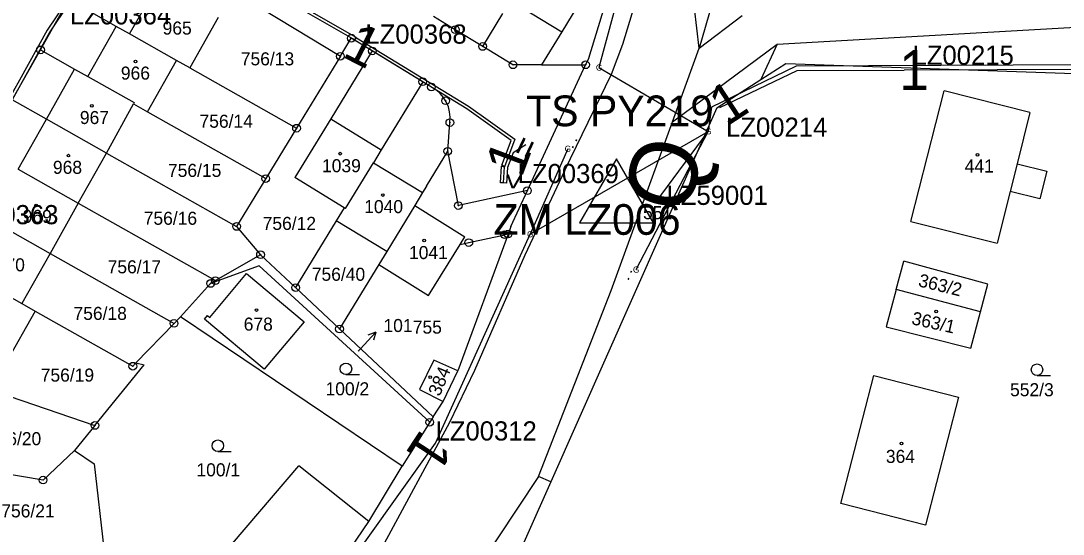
# Model space of a CAD drawing. Extents: x -738131 to -734179, y -1033447 to -1030078.
# Drawn here: x -735941.4 to -735805.6, y -1031900.8 to -1031833.9 of the extents above; entities that cross this region are included whole.
import ezdxf

# ---------------------------------------------------------------- set-up
doc = ezdxf.new("R2010")
doc.units = 0
for name, color, linetype in [('ftf_2010', 7, 'Continuous'), ('ftf_2050', 7, 'Continuous'), ('ftf_2060', 7, 'Continuous'), ('ftf_2080', 7, 'Continuous'), ('ftf_2140', 7, 'Continuous'), ('ftf_2240', 7, 'Continuous'), ('ftf_3010', 7, 'Continuous'), ('ftf_3010_ftf_3010_gtda_3015_gtda_3015_1', 7, 'Continuous'), ('ftf_3130', 7, 'Continuous'), ('ftf_3150', 7, 'Continuous'), ('ftf_3150_ftf_3150_gtda_3155_gtda_3155_1', 7, 'Continuous'), ('ftf_3160', 7, 'Continuous'), ('ftf_3160_ftf_3160_gtda_3165_gtda_3165_1', 7, 'Continuous'), ('ftf_3240', 7, 'Continuous'), ('ftf_3260', 7, 'Continuous'), ('ftf_3260_ftf_3260_gtda_3265_gtda_3265_1', 7, 'Continuous'), ('Vrstva 1', 7, 'Continuous'), ('Vrstva 2', 7, 'Continuous'), ('Vrstva 3', 7, 'Continuous'), ('Vrstva 4', 7, 'Continuous'), ('Vrstva 5', 7, 'Continuous'), ('Vrstva 7', 7, 'Continuous'), ('Vrstva 8', 7, 'Continuous')]:
    doc.layers.add(name, color=color, linetype=linetype)

msp = doc.modelspace()

# ---------------------------------------------------------------- linework, layer by layer
at = {"layer": 'ftf_2010'}
for points in [[(-735920.43, -1031823.61), (-735910.45, -1031828.75), (-735897.8, -1031836.05), (-735897.96, -1031836.52)], [(-735935.48, -1031831.42), (-735938, -1031835.15), (-735941.62, -1031841.67), (-735944.08, -1031846.11), (-735950.17, -1031857.07)], [(-735897.96, -1031836.52), (-735897.69, -1031836.14), (-735883.08, -1031845.08), (-735877.08, -1031849.37), (-735878.39, -1031852.97)], [(-735704.95, -1031871.47), (-735706.47, -1031871.55), (-735713.97, -1031867.28), (-735721.47, -1031863), (-735735.75, -1031856.08), (-735750.03, -1031849.16), (-735751.26, -1031849.34), (-735759.78, -1031845.67), (-735767.94, -1031842.11), (-735768.8, -1031841.74), (-735782.82, -1031840.2), (-735802.7, -1031839.67), (-735840.4, -1031839.84), (-735851.45, -1031845.21), (-735851.86, -1031848.34)], [(-735850.37, -1031845.25), (-735840.28, -1031840.39), (-735826.31, -1031840.35)], [(-735802.06, -1031840.26), (-735814.19, -1031840.32), (-735826.31, -1031840.35)], [(-735878.54, -1031855.07), (-735878.39, -1031852.97)]]:
    msp.add_lwpolyline(points, dxfattribs=at)
at = {"layer": 'ftf_2050'}
for points in [[(-735858.73, -1031812.76), (-735866.1, -1031840.02), (-735851.86, -1031848.34)], [(-735887.41, -1031889), (-735875.07, -1031861.74)], [(-735924.02, -1031947.19), (-735911.03, -1031924.39), (-735900.97, -1031907.97), (-735887.41, -1031889)]]:
    msp.add_lwpolyline(points, dxfattribs=at)
at = {"layer": 'ftf_2060'}
msp.add_lwpolyline([(-735875.63, -1031850.09), (-735877.3, -1031851.14), (-735878, -1031853.05), (-735878.14, -1031855.09), (-735878.54, -1031855.07)], dxfattribs=at)
at = {"layer": 'ftf_2080'}
for points in [[(-735870.17, -1031850.61), (-735875.07, -1031861.74), (-735851.86, -1031848.34)], [(-735861.27, -1031866.36), (-735851.86, -1031848.34)], [(-735858.63, -1031857.55), (-735851.86, -1031848.34)]]:
    msp.add_lwpolyline(points, dxfattribs=at)
at = {"layer": 'ftf_2140'}
msp.add_lwpolyline([(-735878.54, -1031855.07), (-735878.94, -1031855.04), (-735878.78, -1031852.89), (-735878.39, -1031852.97), (-735878.74, -1031852.75), (-735877.56, -1031849.52), (-735883.3, -1031845.41), (-735897.87, -1031836.48), (-735897.96, -1031836.52), (-735897.98, -1031836.42), (-735898.17, -1031836.29), (-735910.64, -1031829.1), (-735920.45, -1031824.08), (-735920.43, -1031823.61), (-735920.55, -1031824.06), (-735923.3, -1031824.43), (-735928.26, -1031825.76), (-735932.43, -1031828.3), (-735935.1, -1031831.59), (-735935.48, -1031831.42), (-735935.16, -1031831.66), (-735937.66, -1031835.36), (-735949.82, -1031857.27)], dxfattribs=at)
at = {"layer": 'ftf_2240'}
msp.add_lwpolyline([(-735868.62, -1031860.25), (-735859.01, -1031860.25), (-735863.81, -1031851.93)], close=True, dxfattribs=at)
at = {"layer": 'Vrstva 1'}
for points in [[(-735862.99, -1031836.99), (-735855.35, -1031811.81)], [(-735846.07, -1031813.33), (-735853.04, -1031837.49)], [(-735860.03, -1031814.47), (-735867.45, -1031838.83)], [(-735866.27, -1031827.66), (-735870.94, -1031835.35)], [(-735913.93, -1031829.94), (-735899.8, -1031838.55)], [(-735929, -1031834.66), (-735935.07, -1031831.23)], [(-735938.87, -1031837.72), (-735936.13, -1031832.86)], [(-735853.04, -1031837.49), (-735853.66, -1031832.28)], [(-735915.72, -1031833.52), (-735919.41, -1031840.08)], [(-735884.82, -1031835.09), (-735887.64, -1031833.37)], [(-735881.24, -1031837.28), (-735878.62, -1031833)], [(-735853.04, -1031837.49), (-735847.44, -1031833.22)], [(-735927.26, -1031835.64), (-735929, -1031834.66)], [(-735921.15, -1031839.1), (-735927.26, -1031835.64)], [(-735881.24, -1031837.28), (-735884.82, -1031835.09)], [(-735870.94, -1031835.35), (-735873.58, -1031839.67)], [(-735842.87, -1031836.97), (-735801.68, -1031834.63)], [(-735899.8, -1031838.55), (-735898.37, -1031836.2)], [(-735895.64, -1031837.86), (-735898.37, -1031836.2)], [(-735864.48, -1031840.9), (-735862.99, -1031836.99)], [(-735856.53, -1031847.11), (-735842.87, -1031836.97)], [(-735842.87, -1031836.97), (-735845.02, -1031841.6)], [(-735942.56, -1031844.25), (-735938.87, -1031837.72)], [(-735938.87, -1031837.72), (-735934.42, -1031840.23)], [(-735895.64, -1031837.86), (-735901.04, -1031846.69)], [(-735889.06, -1031841.87), (-735895.64, -1031837.86)], [(-735877.31, -1031839.67), (-735881.24, -1031837.28)], [(-735856.53, -1031847.11), (-735853.04, -1031837.49)], [(-735924.94, -1031845.79), (-735921.15, -1031839.1)], [(-735919.41, -1031840.08), (-735921.15, -1031839.1)], [(-735899.8, -1031838.55), (-735905.51, -1031847.93)], [(-735873.58, -1031839.67), (-735877.31, -1031839.67)], [(-735875.42, -1031856.07), (-735867.84, -1031839.67)], [(-735873.58, -1031839.67), (-735867.84, -1031839.67)], [(-735867.45, -1031838.83), (-735867.84, -1031839.67)], [(-735845.02, -1031841.6), (-735841.77, -1031839.51)], [(-735841.77, -1031839.51), (-735770.36, -1031841.99)], [(-735934.42, -1031840.23), (-735932.69, -1031841.21)], [(-735919.41, -1031840.08), (-735905.51, -1031847.93)], [(-735869.79, -1031851.88), (-735864.48, -1031840.9)], [(-735932.69, -1031841.21), (-735926.68, -1031844.6)], [(-735889.06, -1031841.87), (-735894.46, -1031850.74)], [(-735889.06, -1031841.87), (-735887.93, -1031842.56)], [(-735850.74, -1031845.28), (-735845.02, -1031841.6)], [(-735825.44, -1031860.11), (-735821.11, -1031843.06)], [(-735809.94, -1031845.88), (-735821.11, -1031843.06)], [(-735938.11, -1031846.76), (-735942.56, -1031844.25)], [(-735930.26, -1031851.19), (-735926.77, -1031844.76)], [(-735926.68, -1031844.6), (-735926.77, -1031844.76)], [(-735926.77, -1031844.76), (-735924.94, -1031845.79)], [(-735924.94, -1031845.79), (-735909.52, -1031854.5)], [(-735850.74, -1031845.28), (-735872.38, -1031894.03)], [(-735809.94, -1031845.88), (-735811.62, -1031852.56)], [(-735930.26, -1031851.19), (-735938.11, -1031846.76)], [(-735901.04, -1031846.69), (-735905.72, -1031854.35)], [(-735885.8, -1031850.93), (-735885.53, -1031847.2)], [(-735864.49, -1031869.08), (-735856.53, -1031847.11)], [(-735905.51, -1031847.93), (-735909.52, -1031854.5)], [(-735933.95, -1031857.72), (-735930.26, -1031851.19)], [(-735930.26, -1031851.19), (-735913.32, -1031860.74)], [(-735894.46, -1031850.74), (-735895.49, -1031852.43)], [(-735888.58, -1031855.49), (-735885.8, -1031850.93)], [(-735884.41, -1031858.02), (-735885.8, -1031850.93)], [(-735875.72, -1031864.43), (-735869.79, -1031851.88)], [(-735941.79, -1031853.29), (-735933.95, -1031857.72)], [(-735899.13, -1031858.4), (-735895.49, -1031852.43)], [(-735811.62, -1031852.56), (-735807.73, -1031853.54)], [(-735909.52, -1031854.5), (-735913.32, -1031860.74)], [(-735899.3, -1031858.3), (-735905.72, -1031854.35)], [(-735807.73, -1031853.54), (-735808.65, -1031857.14)], [(-735888.58, -1031855.49), (-735889.08, -1031856.31)], [(-735889.08, -1031856.31), (-735890.11, -1031858.01)], [(-735875.42, -1031856.07), (-735884.41, -1031858.02)], [(-735877.58, -1031860.74), (-735875.42, -1031856.07)], [(-735812.52, -1031856.17), (-735814.22, -1031862.93)], [(-735808.65, -1031857.14), (-735812.52, -1031856.17)], [(-735933.95, -1031857.72), (-735937.63, -1031864.25)], [(-735933.95, -1031857.72), (-735916.08, -1031867.8)], [(-735899.3, -1031858.3), (-735900.34, -1031860.01)], [(-735899.13, -1031858.4), (-735899.3, -1031858.3)], [(-735890.11, -1031858.01), (-735893.76, -1031863.99)], [(-735945.48, -1031859.82), (-735937.63, -1031864.25)], [(-735900.34, -1031860.01), (-735905.63, -1031868.71)], [(-735893.76, -1031863.99), (-735900.34, -1031860.01)], [(-735825.44, -1031860.11), (-735814.22, -1031862.93)], [(-735913.32, -1031860.74), (-735910.2, -1031864.42)], [(-735877.58, -1031860.74), (-735877.94, -1031861.73)], [(-735877.94, -1031861.73), (-735884.48, -1031879.56)], [(-735883.06, -1031862.84), (-735878.37, -1031861.82)], [(-735877.94, -1031861.73), (-735878.37, -1031861.82)], [(-735893.76, -1031863.99), (-735894.78, -1031865.68)], [(-735888.3, -1031869.74), (-735884.2, -1031863.08)], [(-735884.2, -1031863.08), (-735883.06, -1031862.84)], [(-735937.63, -1031864.25), (-735941.31, -1031870.78)], [(-735937.63, -1031864.25), (-735921.47, -1031873.37)], [(-735910.2, -1031864.42), (-735916.08, -1031867.8)], [(-735910.2, -1031864.42), (-735905.63, -1031868.71)], [(-735882.28, -1031879.47), (-735875.72, -1031864.43)], [(-735827.37, -1031868.95), (-735826.39, -1031865.25)], [(-735815.43, -1031868.25), (-735826.39, -1031865.25)], [(-735916.82, -1031872.61), (-735912.05, -1031866.87)], [(-735910.39, -1031865.85), (-735916.71, -1031868.17)], [(-735912.05, -1031866.87), (-735904.53, -1031873.17)], [(-735888.15, -1031886.26), (-735910.39, -1031865.85)], [(-735894.78, -1031865.68), (-735899.91, -1031874.1)], [(-735894.78, -1031865.68), (-735888.3, -1031869.74)], [(-735947.43, -1031867.33), (-735941.31, -1031870.78)], [(-735916.71, -1031868.17), (-735920.63, -1031872.5)], [(-735916.08, -1031867.8), (-735916.71, -1031868.17)], [(-735816.38, -1031871.85), (-735815.43, -1031868.25)], [(-735905.63, -1031868.71), (-735899.91, -1031874.1)], [(-735873.99, -1031893.34), (-735864.49, -1031869.08)], [(-735827.37, -1031868.95), (-735828.66, -1031873.82)], [(-735816.38, -1031871.85), (-735827.37, -1031868.95)], [(-735941.31, -1031870.78), (-735939.58, -1031871.76)], [(-735939.58, -1031871.76), (-735943.35, -1031878.45)], [(-735939.58, -1031871.76), (-735926.84, -1031878.95)], [(-735817.64, -1031876.6), (-735816.38, -1031871.85)], [(-735921.47, -1031873.37), (-735926.44, -1031878.52)], [(-735920.63, -1031872.5), (-735921.47, -1031873.37)], [(-735891.76, -1031891.97), (-735920.63, -1031872.5)], [(-735917.5, -1031872.81), (-735917.11, -1031872.35)], [(-735909.73, -1031879.35), (-735917.5, -1031872.81)], [(-735917.11, -1031872.35), (-735916.82, -1031872.61)], [(-735904.53, -1031873.17), (-735909.73, -1031879.35)], [(-735899.91, -1031874.1), (-735887.71, -1031885.57)], [(-735828.66, -1031873.82), (-735817.64, -1031876.6)], [(-735931.78, -1031886.68), (-735925.35, -1031878.76)], [(-735926.44, -1031878.52), (-735926.84, -1031878.95)], [(-735926.44, -1031878.52), (-735925.35, -1031878.76)], [(-735887.63, -1031878.17), (-735889.5, -1031882)], [(-735884.48, -1031879.56), (-735887.63, -1031878.17)], [(-735952.53, -1031879.61), (-735931.78, -1031886.68)], [(-735886.42, -1031883.54), (-735884.48, -1031879.56)], [(-735885.54, -1031886.26), (-735882.28, -1031879.47)], [(-735834.58, -1031896.84), (-735830.3, -1031880.17)], [(-735830.3, -1031880.17), (-735819.25, -1031883.01)], [(-735889.5, -1031882), (-735886.42, -1031883.54)], [(-735819.25, -1031883.01), (-735823.54, -1031899.68)], [(-735887.71, -1031885.57), (-735886.42, -1031883.54)], [(-735887.71, -1031885.57), (-735888.15, -1031886.26)], [(-735931.78, -1031886.68), (-735934.43, -1031889.94)], [(-735894.33, -1031902.58), (-735885.54, -1031886.26)], [(-735888.15, -1031886.26), (-735891.76, -1031891.97)], [(-735934.43, -1031889.94), (-735938.53, -1031893.8)], [(-735934.43, -1031889.94), (-735931.86, -1031891.68)], [(-735938.53, -1031893.8), (-735949.06, -1031892.03)], [(-735931.86, -1031891.68), (-735930.64, -1031902.72)], [(-735917.4, -1031906.24), (-735905.22, -1031891.95)], [(-735896.09, -1031899.19), (-735905.22, -1031891.95)], [(-735896.09, -1031899.19), (-735891.76, -1031891.97)], [(-735873.99, -1031893.34), (-735890.14, -1031917.7)], [(-735872.38, -1031894.03), (-735878.36, -1031907.5)], [(-735872.38, -1031894.03), (-735873.99, -1031893.34)], [(-735823.54, -1031899.68), (-735834.58, -1031896.84)], [(-735900.02, -1031905.01), (-735896.09, -1031899.19)]]:
    msp.add_lwpolyline(points, dxfattribs=at)
msp.add_arc((-735890, -1031846.57), 4.51, 351.98, 62.7197, dxfattribs=at)
at = {"layer": 'Vrstva 3'}
for p, q in [((-735899.07, -1031880.05), (-735897.32, -1031880.05)), ((-735809.02, -1031880.16), (-735807.27, -1031880.16)), ((-735915.76, -1031890.07), (-735914.01, -1031890.07))]:
    msp.add_line(p, q, dxfattribs=at)
for centre in [(-735899.07, -1031879.3), (-735809.02, -1031879.41), (-735915.76, -1031889.32)]:
    msp.add_circle(centre, 0.75, dxfattribs=at)
at = {"layer": 'Vrstva 4'}
for points in [[(-735927.26, -1031835.64), (-735923.56, -1031829.1)], [(-735877.44, -1031831.4), (-735870.94, -1031835.35)], [(-735932.69, -1031841.21), (-735929, -1031834.66)], [(-735938.11, -1031846.76), (-735934.42, -1031840.23)], [(-735941.79, -1031853.29), (-735938.11, -1031846.76)], [(-735901.04, -1031846.69), (-735894.46, -1031850.74)], [(-735895.49, -1031852.43), (-735889.08, -1031856.31)], [(-735811.62, -1031852.56), (-735812.52, -1031856.17)], [(-735890.11, -1031858.01), (-735883.57, -1031862.07)], [(-735884.2, -1031863.08), (-735883.57, -1031862.07)]]:
    msp.add_lwpolyline(points, dxfattribs=at)
at = {"layer": 'Vrstva 5'}
for centre in [(-735926.48, -1031839.24), (-735932.17, -1031845.02), (-735935.24, -1031851.51), (-735899.83, -1031851.25), (-735816.78, -1031851.39), (-735894.26, -1031856.64), (-735939.45, -1031858), (-735888.88, -1031862.57), (-735910.74, -1031871.63), (-735822.16, -1031871.81), (-735888.08, -1031880.37), (-735826.67, -1031889.02)]:
    msp.add_circle(centre, 0.175, dxfattribs=at)
at = {"layer": 'Vrstva 7'}
for p, q in [((-735897.2, -1031876.72), (-735895.18, -1031874.5)), ((-735895.18, -1031874.5), (-735896.22, -1031874.91)), ((-735895.18, -1031874.5), (-735895.48, -1031875.58))]:
    msp.add_line(p, q, dxfattribs=at)
msp.add_lwpolyline([(-735897.46, -1031877), (-735897.2, -1031876.72)], dxfattribs=at)
at = {"layer": 'Vrstva 8'}
for centre, radius in [((-735884.82, -1031835.09), 0.5), ((-735884.82, -1031835.09), 0.0303), ((-735898.37, -1031836.2), 0.5), ((-735898.37, -1031836.2), 0.0303), ((-735881.24, -1031837.28), 0.5), ((-735938.87, -1031837.72), 0.5), ((-735938.87, -1031837.72), 0.0303), ((-735899.8, -1031838.55), 0.5), ((-735895.64, -1031837.86), 0.5), ((-735895.64, -1031837.86), 0.0303), ((-735881.24, -1031837.28), 0.0303), ((-735899.8, -1031838.55), 0.0303), ((-735877.31, -1031839.67), 0.5), ((-735877.31, -1031839.67), 0.0303), ((-735867.84, -1031839.67), 0.5), ((-735867.84, -1031839.67), 0.0303), ((-735889.06, -1031841.87), 0.5), ((-735889.06, -1031841.87), 0.0303), ((-735887.93, -1031842.56), 0.5), ((-735887.93, -1031842.56), 0.0303), ((-735886.07, -1031844.35), 0.5), ((-735886.07, -1031844.35), 0.0303), ((-735905.51, -1031847.93), 0.5), ((-735885.53, -1031847.2), 0.5), ((-735885.53, -1031847.2), 0.0303), ((-735905.51, -1031847.93), 0.0303), ((-735885.8, -1031850.93), 0.5), ((-735885.8, -1031850.93), 0.0303), ((-735909.52, -1031854.5), 0.5), ((-735909.52, -1031854.5), 0.0303), ((-735875.42, -1031856.07), 0.5), ((-735875.42, -1031856.07), 0.0303), ((-735884.41, -1031858.02), 0.5), ((-735884.41, -1031858.02), 0.0303), ((-735913.32, -1031860.74), 0.5), ((-735913.32, -1031860.74), 0.0303), ((-735878.37, -1031861.82), 0.5), ((-735877.94, -1031861.73), 0.5), ((-735883.06, -1031862.84), 0.5), ((-735883.06, -1031862.84), 0.0303), ((-735878.37, -1031861.82), 0.0303), ((-735877.94, -1031861.73), 0.0303), ((-735910.2, -1031864.42), 0.5), ((-735910.2, -1031864.42), 0.0303), ((-735916.71, -1031868.17), 0.5), ((-735916.71, -1031868.17), 0.0303), ((-735916.08, -1031867.8), 0.5), ((-735916.08, -1031867.8), 0.0303), ((-735905.63, -1031868.71), 0.5), ((-735905.63, -1031868.71), 0.0303), ((-735921.47, -1031873.37), 0.5), ((-735921.47, -1031873.37), 0.0303), ((-735899.91, -1031874.1), 0.5), ((-735899.91, -1031874.1), 0.0303), ((-735926.84, -1031878.95), 0.5), ((-735926.84, -1031878.95), 0.0303), ((-735888.15, -1031886.26), 0.5), ((-735931.78, -1031886.68), 0.5), ((-735931.78, -1031886.68), 0.0303), ((-735888.15, -1031886.26), 0.0303), ((-735938.53, -1031893.8), 0.5), ((-735938.53, -1031893.8), 0.0303)]:
    msp.add_circle(centre, radius, dxfattribs=at)

# ---------------------------------------------------------------- texts
at = {"layer": 'ftf_3010'}
for rotation, p in [(333.0894, (-735899.72, -1031838.54)), (33.0685, (-735849.5, -1031847.79)), (69.3593, (-735876.19, -1031854.49)), (236.3714, (-735889.22, -1031887.02))]:
    msp.add_text('1', height=5.2, rotation=rotation, dxfattribs=at).set_placement(p)
msp.add_text('1', height=5.2, dxfattribs=at).set_placement((-735826.96, -1031842.95))
at = {"layer": 'ftf_3010_ftf_3010_gtda_3015_gtda_3015_1'}
for s, p in [('LZ00364', (-735935.04, -1031834.4)), ('LZ00368', (-735896.54, -1031836.91)), ('LZ00215', (-735825.24, -1031839.67)), ('LZ00214', (-735849.54, -1031849.05)), ('LZ00369', (-735876.7, -1031855.09)), ('LZ00363', (-735949.73, -1031860.45)), ('LZ00312', (-735887.4, -1031888.64))]:
    msp.add_text(s, height=2.5, dxfattribs=at).set_placement(p)
at = {"layer": 'ftf_3130'}
for rotation, p in [(153.4242, (-735868.74, -1031849.53)), (339.6681, (-735862.57, -1031867.58))]:
    msp.add_text(':', height=1.6, rotation=rotation, dxfattribs=at).set_placement(p)
at = {"layer": 'ftf_3150'}
msp.add_text('>', height=2.7, rotation=264.7509, dxfattribs=at).set_placement((-735878.42, -1031853.72))
at = {"layer": 'ftf_3150_ftf_3150_gtda_3155_gtda_3155_1'}
msp.add_text('ZM LZ006', height=4, dxfattribs=at).set_placement((-735879.84, -1031861.83))
at = {"layer": 'ftf_3160'}
msp.add_text('=', height=3.3, rotation=64.5527, dxfattribs=at).set_placement((-735874.85, -1031852.29))
at = {"layer": 'ftf_3160_ftf_3160_gtda_3165_gtda_3165_1'}
msp.add_text('TS PY219', height=4, dxfattribs=at).set_placement((-735875.6, -1031847.67))
at = {"layer": 'ftf_3240'}
for p in [(-735866.5, -1031840.42), (-735852.26, -1031848.74), (-735870.57, -1031851.01), (-735875.47, -1031862.14), (-735861.67, -1031866.76)]:
    msp.add_text('G', height=0.8, dxfattribs=at).set_placement(p)
at = {"layer": 'ftf_3260'}
msp.add_text('Q', height=8.8, rotation=75.5143, dxfattribs=at).set_placement((-735854.56, -1031859.41))
at = {"layer": 'ftf_3260_ftf_3260_gtda_3265_gtda_3265_1'}
msp.add_text('LZ59001', height=2.5, dxfattribs=at).set_placement((-735857.3, -1031857.93))
at = {"layer": 'Vrstva 2'}
for s, height, p in [('965', 1.7, (-735922.96, -1031835.73)), ('756/13', 1.7, (-735912.77, -1031839.74)), ('966', 1.7, (-735928.4, -1031841.6)), ('967', 1.7, (-735933.74, -1031847.39)), ('756/14', 1.7, (-735918.15, -1031847.87)), ('1039', 1.7, (-735902.19, -1031853.67)), ('968', 1.7, (-735937.25, -1031853.88)), ('756/15', 1.7, (-735922.26, -1031854.28)), ('441', 1.7, (-735818.44, -1031853.71)), ('1040', 1.7, (-735896.69, -1031859)), ('969', 1.7, (-735941.19, -1031860.28)), ('756/16', 1.7, (-735925.42, -1031860.52)), ('551', 1.7, (-735860.36, -1031859.79)), ('756/12', 1.7, (-735909.92, -1031861.19)), ('1041', 1.7, (-735890.85, -1031864.99)), ('970', 1.7, (-735944.7, -1031866.59)), ('756/17', 1.7, (-735930.12, -1031866.85)), ('756/40', 1.7, (-735903.52, -1031867.82)), ('756/18', 1.7, (-735934.57, -1031872.92)), ('678', 1.7, (-735912.39, -1031874.32)), ('755', 1.7, (-735890.36, -1031874.71)), ('101', 0.1, (-735897.53, -1031877)), ('756/19', 1.7, (-735938.84, -1031880.96)), ('100/2', 1.7, (-735901.73, -1031882.75)), ('552/3', 1.7, (-735812.53, -1031882.87)), ('756/20', 1.7, (-735945.73, -1031889.25)), ('364', 1.7, (-735828.71, -1031891.56)), ('100/1', 1.7, (-735918.55, -1031893.31)), ('756/21', 1.7, (-735943.98, -1031898.66))]:
    msp.add_text(s, height=height, dxfattribs=at).set_placement(p)
for s, rotation, p in [('363/2', 346.3465, (-735824.58, -1031868.52)), ('363/1', 347.4745, (-735825.46, -1031873.47)), ('384', 67.4037, (-735886.85, -1031882.97))]:
    msp.add_text(s, height=1.7, rotation=rotation, dxfattribs=at).set_placement(p)
at = {"layer": 'Vrstva 7'}
msp.add_text('101', height=1.7, dxfattribs=at).set_placement((-735894.18, -1031874.5))

doc.saveas('drawing.dxf')
